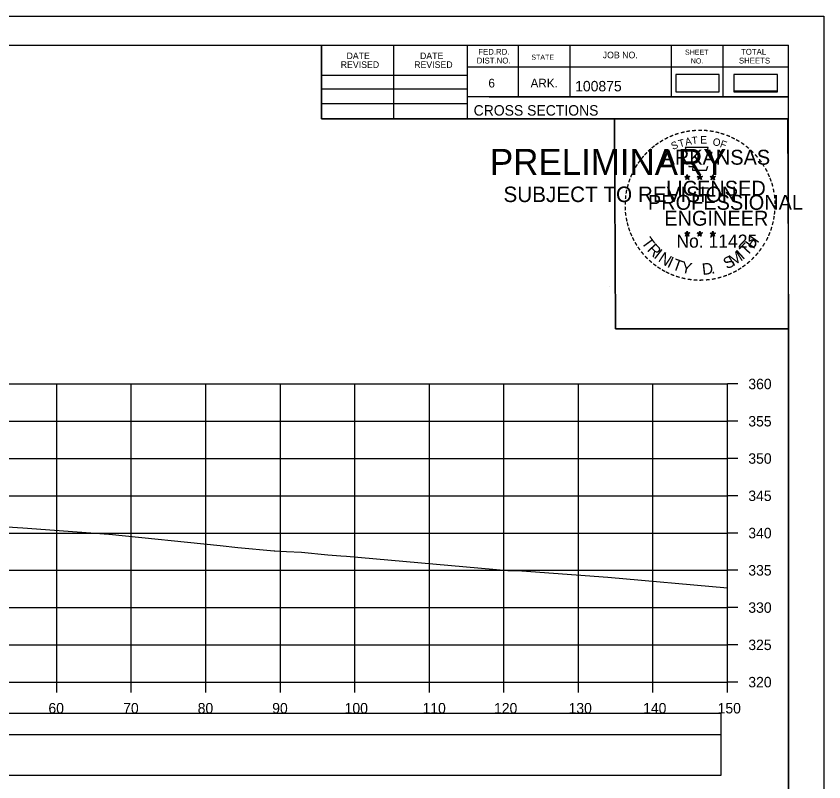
# Model space of a CAD drawing. Extents: x 1368122 to 1710785, y 373130 to 557566.
# Drawn here: x 1368743.4 to 1368851.8, y 374521 to 374623.7 of the extents above; entities that cross this region are included whole.
import ezdxf

# ---------------------------------------------------------------- set-up
doc = ezdxf.new("R2010")
doc.units = 0
for name, color, linetype in [('R_Alt Surface', 7, 'Continuous'), ('R_Axis', 7, 'Continuous'), ('R_Axis Annot', 7, 'Continuous'), ('R_Border', 7, 'Continuous'), ('R_Border PE', 7, 'Continuous'), ('R_Border Prem', 7, 'Continuous'), ('R_Drive', 7, 'Continuous'), ('R_Exist Surface', 7, 'Continuous'), ('R_Grid', 7, 'Continuous'), ('R_No Plot', 7, 'Continuous'), ('R_Striping', 7, 'Continuous')]:
    doc.layers.add(name, color=color, linetype=linetype)

msp = doc.modelspace()

# ---------------------------------------------------------------- linework, layer by layer
at = {"layer": 'R_Alt Surface'}
for points in [[(1368539.73, 374527.33), (1368838.03, 374527.33), (1368838.03, 374530.15), (1368539.73, 374530.15)], [(1368539.73, 374521.86), (1368838.03, 374521.86), (1368838.03, 374527.27), (1368539.73, 374527.27)]]:
    msp.add_lwpolyline(points, close=True, dxfattribs=at)
at = {"layer": 'R_Axis'}
for p, q in [((1368838.88, 374534.34), (1368838.88, 374574.34)), ((1368840.28, 374574.34), (1368838.88, 374574.34)), ((1368840.28, 374569.34), (1368838.88, 374569.34)), ((1368840.28, 374564.34), (1368838.88, 374564.34)), ((1368840.28, 374559.34), (1368838.88, 374559.34)), ((1368840.28, 374554.34), (1368838.88, 374554.34)), ((1368840.28, 374549.34), (1368838.88, 374549.34)), ((1368840.28, 374544.34), (1368838.88, 374544.34)), ((1368840.28, 374539.34), (1368838.88, 374539.34)), ((1368538.88, 374534.34), (1368838.88, 374534.34)), ((1368748.88, 374532.94), (1368748.88, 374534.34)), ((1368758.88, 374532.94), (1368758.88, 374534.34)), ((1368768.88, 374532.94), (1368768.88, 374534.34)), ((1368778.88, 374532.94), (1368778.88, 374534.34)), ((1368788.88, 374532.94), (1368788.88, 374534.34)), ((1368798.88, 374532.94), (1368798.88, 374534.34)), ((1368808.88, 374532.94), (1368808.88, 374534.34)), ((1368818.88, 374532.94), (1368818.88, 374534.34)), ((1368828.88, 374532.94), (1368828.88, 374534.34)), ((1368838.88, 374532.94), (1368838.88, 374534.34)), ((1368840.28, 374534.34), (1368838.88, 374534.34))]:
    msp.add_line(p, q, dxfattribs=at)
at = {"layer": 'R_Border'}
for p, q in [((1368530.88, 374619.8), (1368847.06, 374619.8)), ((1368784.42, 374609.92), (1368784.42, 374619.8)), ((1368794.1, 374609.92), (1368794.1, 374619.8)), ((1368803.96, 374619.8), (1368803.96, 374609.92)), ((1368810.8, 374619.8), (1368810.8, 374612.86)), ((1368817.74, 374619.8), (1368817.74, 374612.86)), ((1368831.32, 374619.8), (1368831.32, 374612.86)), ((1368838.26, 374619.8), (1368838.26, 374612.86)), ((1368847.06, 374414.34), (1368847.06, 374619.8)), ((1368847.06, 374616.86), (1368803.96, 374616.86)), ((1368847.06, 374616.88), (1368847.06, 374616.88)), ((1368784.42, 374615.78), (1368803.96, 374615.78)), ((1368784.42, 374613.92), (1368803.96, 374613.92)), ((1368847.06, 374612.86), (1368803.96, 374612.86)), ((1368806.92, 374612.86), (1368847.06, 374612.86)), ((1368784.42, 374611.98), (1368803.96, 374611.98)), ((1368847.06, 374609.92), (1368784.42, 374609.92))]:
    msp.add_line(p, q, dxfattribs=at)
at = {"layer": 'R_Border PE'}
for p, q in [((1368833.49, 374602.43), (1368833.45, 374602.17)), ((1368833.49, 374602.06), (1368833.49, 374602.43)), ((1368833.49, 374602.43), (1368833.54, 374602.18)), ((1368835.16, 374602.43), (1368835.12, 374602.17)), ((1368835.16, 374602.06), (1368835.16, 374602.43)), ((1368835.16, 374602.43), (1368835.21, 374602.18)), ((1368836.93, 374602.41), (1368836.89, 374602.16)), ((1368836.93, 374602.05), (1368836.93, 374602.41)), ((1368836.93, 374602.41), (1368836.98, 374602.16)), ((1368833.15, 374602.17), (1368833.49, 374602.06)), ((1368833.15, 374602.17), (1368833.4, 374602.13)), ((1368833.15, 374602.17), (1368833.38, 374602.05)), ((1368833.28, 374601.76), (1368833.49, 374602.06)), ((1368833.28, 374601.76), (1368833.4, 374602.01)), ((1368833.28, 374601.76), (1368833.49, 374601.98)), ((1368833.84, 374602.17), (1368833.49, 374602.06)), ((1368833.71, 374601.76), (1368833.49, 374602.06)), ((1368833.71, 374601.76), (1368833.49, 374601.98)), ((1368833.84, 374602.17), (1368833.56, 374602.12)), ((1368833.71, 374601.76), (1368833.57, 374602.06)), ((1368833.84, 374602.17), (1368833.64, 374602.07)), ((1368834.82, 374602.17), (1368835.16, 374602.06)), ((1368834.82, 374602.17), (1368835.07, 374602.13)), ((1368834.82, 374602.17), (1368835.05, 374602.05)), ((1368834.95, 374601.76), (1368835.16, 374602.06)), ((1368834.95, 374601.76), (1368835.07, 374602.01)), ((1368834.95, 374601.76), (1368835.16, 374601.98)), ((1368835.51, 374602.17), (1368835.16, 374602.06)), ((1368835.38, 374601.76), (1368835.16, 374602.06)), ((1368835.38, 374601.76), (1368835.16, 374601.98)), ((1368835.51, 374602.17), (1368835.23, 374602.12)), ((1368835.38, 374601.76), (1368835.24, 374602.06)), ((1368835.51, 374602.17), (1368835.31, 374602.07)), ((1368836.58, 374602.16), (1368836.93, 374602.05)), ((1368836.58, 374602.16), (1368836.83, 374602.12)), ((1368836.58, 374602.16), (1368836.82, 374602.04)), ((1368836.71, 374601.75), (1368836.93, 374602.05)), ((1368836.71, 374601.75), (1368836.84, 374602)), ((1368836.71, 374601.75), (1368836.93, 374601.97)), ((1368837.28, 374602.16), (1368836.93, 374602.05)), ((1368837.14, 374601.75), (1368836.93, 374602.05)), ((1368837.14, 374601.75), (1368836.93, 374601.97)), ((1368837.28, 374602.16), (1368836.99, 374602.11)), ((1368837.14, 374601.75), (1368837, 374602.04)), ((1368837.28, 374602.16), (1368837.07, 374602.06)), ((1368833.49, 374594.85), (1368833.45, 374594.6)), ((1368833.49, 374594.49), (1368833.49, 374594.85)), ((1368833.49, 374594.85), (1368833.54, 374594.6)), ((1368835.16, 374594.85), (1368835.12, 374594.6)), ((1368835.16, 374594.49), (1368835.16, 374594.85)), ((1368835.16, 374594.85), (1368835.21, 374594.6)), ((1368836.93, 374594.84), (1368836.89, 374594.59)), ((1368836.93, 374594.48), (1368836.93, 374594.84)), ((1368836.93, 374594.84), (1368836.98, 374594.59)), ((1368833.14, 374594.6), (1368833.49, 374594.49)), ((1368833.14, 374594.6), (1368833.39, 374594.55)), ((1368833.14, 374594.6), (1368833.38, 374594.48)), ((1368833.27, 374594.19), (1368833.49, 374594.49)), ((1368833.27, 374594.19), (1368833.4, 374594.44)), ((1368833.27, 374594.19), (1368833.49, 374594.41)), ((1368833.84, 374594.6), (1368833.49, 374594.49)), ((1368833.7, 374594.19), (1368833.49, 374594.49)), ((1368833.7, 374594.19), (1368833.49, 374594.41)), ((1368833.84, 374594.6), (1368833.55, 374594.55)), ((1368833.7, 374594.19), (1368833.57, 374594.48)), ((1368833.84, 374594.6), (1368833.63, 374594.5)), ((1368834.81, 374594.6), (1368835.16, 374594.49)), ((1368834.81, 374594.6), (1368835.06, 374594.55)), ((1368834.81, 374594.6), (1368835.05, 374594.48)), ((1368834.94, 374594.19), (1368835.16, 374594.49)), ((1368834.94, 374594.19), (1368835.07, 374594.44)), ((1368834.94, 374594.19), (1368835.16, 374594.41)), ((1368835.51, 374594.6), (1368835.16, 374594.49)), ((1368835.37, 374594.19), (1368835.16, 374594.49)), ((1368835.37, 374594.19), (1368835.16, 374594.41)), ((1368835.51, 374594.6), (1368835.22, 374594.55)), ((1368835.37, 374594.19), (1368835.24, 374594.48)), ((1368835.51, 374594.6), (1368835.3, 374594.5)), ((1368836.58, 374594.59), (1368836.93, 374594.48)), ((1368836.58, 374594.59), (1368836.83, 374594.54)), ((1368836.58, 374594.59), (1368836.81, 374594.47)), ((1368836.71, 374594.18), (1368836.93, 374594.48)), ((1368836.71, 374594.18), (1368836.84, 374594.43)), ((1368836.71, 374594.18), (1368836.92, 374594.4)), ((1368837.14, 374594.18), (1368836.92, 374594.4)), ((1368837.27, 374594.59), (1368836.93, 374594.48)), ((1368837.14, 374594.18), (1368836.93, 374594.48)), ((1368837.27, 374594.59), (1368836.99, 374594.54)), ((1368837.14, 374594.18), (1368837, 374594.47)), ((1368837.27, 374594.59), (1368837.07, 374594.49))]:
    msp.add_line(p, q, dxfattribs=at)
for points in [[(1368833.19, 374606.05), (1368833.46, 374605.22)], [(1368836.7, 374605.13), (1368836.84, 374605.41), (1368836.15, 374605.39), (1368836.3, 374606.05), (1368833.19, 374606.05)], [(1368833.68, 374603.63), (1368833.68, 374603.54), (1368834.24, 374603.52), (1368834.19, 374603.05), (1368836.06, 374603.05), (1368836.26, 374603.58)], [(1368833.49, 374602.43), (1368833.71, 374601.76), (1368833.15, 374602.17), (1368833.84, 374602.17), (1368833.28, 374601.76), (1368833.49, 374602.43)], [(1368835.16, 374602.43), (1368835.38, 374601.76), (1368834.82, 374602.17), (1368835.51, 374602.17), (1368834.95, 374601.76), (1368835.16, 374602.43)], [(1368836.93, 374602.41), (1368837.14, 374601.75), (1368836.58, 374602.16), (1368837.28, 374602.16), (1368836.71, 374601.75), (1368836.93, 374602.41)], [(1368833.49, 374594.85), (1368833.7, 374594.19), (1368833.14, 374594.6), (1368833.84, 374594.6), (1368833.27, 374594.19), (1368833.49, 374594.85)], [(1368835.16, 374594.85), (1368835.37, 374594.19), (1368834.81, 374594.6), (1368835.51, 374594.6), (1368834.94, 374594.19), (1368835.16, 374594.85)], [(1368836.93, 374594.84), (1368837.14, 374594.18), (1368836.58, 374594.59), (1368837.27, 374594.59), (1368836.71, 374594.18), (1368836.93, 374594.84)]]:
    msp.add_lwpolyline(points, dxfattribs=at)
for centre, radius in [((1368833.49, 374602.06), 0.172), ((1368833.49, 374602.06), 0.145), ((1368833.49, 374602.06), 0.116), ((1368833.49, 374602.06), 0.0991), ((1368833.49, 374602.06), 0.0747), ((1368833.49, 374602.06), 0.0495), ((1368833.49, 374602.06), 0.0296), ((1368835.16, 374602.06), 0.172), ((1368835.16, 374602.06), 0.145), ((1368835.16, 374602.06), 0.116), ((1368835.16, 374602.06), 0.0991), ((1368835.16, 374602.06), 0.0747), ((1368835.16, 374602.06), 0.0495), ((1368835.16, 374602.06), 0.0296), ((1368836.93, 374602.05), 0.172), ((1368836.93, 374602.05), 0.145), ((1368836.93, 374602.05), 0.116), ((1368836.93, 374602.05), 0.0991), ((1368836.93, 374602.05), 0.0747), ((1368836.93, 374602.05), 0.0495), ((1368836.93, 374602.05), 0.0296), ((1368833.49, 374594.49), 0.172), ((1368833.49, 374594.49), 0.145), ((1368833.49, 374594.49), 0.116), ((1368833.49, 374594.49), 0.0991), ((1368833.49, 374594.49), 0.0747), ((1368833.49, 374594.49), 0.0495), ((1368833.49, 374594.49), 0.0296), ((1368835.16, 374594.49), 0.172), ((1368835.16, 374594.49), 0.145), ((1368835.16, 374594.49), 0.116), ((1368835.16, 374594.49), 0.0991), ((1368835.16, 374594.49), 0.0747), ((1368835.16, 374594.49), 0.0495), ((1368835.16, 374594.49), 0.0296), ((1368836.93, 374594.48), 0.172), ((1368836.93, 374594.48), 0.145), ((1368836.93, 374594.48), 0.116), ((1368836.93, 374594.48), 0.0991), ((1368836.93, 374594.48), 0.0747), ((1368836.93, 374594.48), 0.0495), ((1368836.93, 374594.48), 0.0296)]:
    msp.add_circle(centre, radius, dxfattribs=at)
at = {"layer": 'R_Drive'}
for points in [[(1368831.93, 374613.55), (1368837.77, 374613.55), (1368837.77, 374615.86), (1368831.93, 374615.86)], [(1368839.74, 374613.55), (1368845.58, 374613.55), (1368845.58, 374615.86), (1368839.74, 374615.86)]]:
    msp.add_lwpolyline(points, close=True, dxfattribs=at)
at = {"layer": 'R_Exist Surface'}
msp.add_lwpolyline([(1368731.74, 374555.85), (1368744.32, 374555.04), (1368755.88, 374554.17), (1368755.9, 374554.17), (1368770.79, 374552.68), (1368773.18, 374552.38), (1368778.03, 374551.96), (1368778.15, 374551.95), (1368779.69, 374551.87), (1368781.74, 374551.77), (1368785.27, 374551.43), (1368785.83, 374551.37), (1368787, 374551.3), (1368787.74, 374551.24), (1368809.41, 374549.31), (1368811.27, 374549.26), (1368822.81, 374548.42), (1368838.88, 374546.97)], dxfattribs=at)
at = {"layer": 'R_Grid'}
for p, q in [((1368538.88, 374574.34), (1368838.88, 374574.34)), ((1368748.88, 374534.34), (1368748.88, 374574.34)), ((1368758.88, 374534.34), (1368758.88, 374574.34)), ((1368768.88, 374534.34), (1368768.88, 374574.34)), ((1368778.88, 374534.34), (1368778.88, 374574.34)), ((1368788.88, 374534.34), (1368788.88, 374574.34)), ((1368798.88, 374534.34), (1368798.88, 374574.34)), ((1368808.88, 374534.34), (1368808.88, 374574.34)), ((1368818.88, 374534.34), (1368818.88, 374574.34)), ((1368828.88, 374534.34), (1368828.88, 374574.34)), ((1368838.88, 374534.34), (1368838.88, 374574.34)), ((1368538.88, 374569.34), (1368838.88, 374569.34)), ((1368538.88, 374564.34), (1368838.88, 374564.34)), ((1368538.88, 374559.34), (1368838.88, 374559.34)), ((1368538.88, 374554.34), (1368838.88, 374554.34)), ((1368538.88, 374549.34), (1368838.88, 374549.34)), ((1368538.88, 374544.34), (1368838.88, 374544.34)), ((1368538.88, 374539.34), (1368838.88, 374539.34)), ((1368538.88, 374534.34), (1368838.88, 374534.34))]:
    msp.add_line(p, q, dxfattribs=at)
at = {"layer": 'R_No Plot'}
for p, q in [((1368518.48, 374623.69), (1368851.81, 374623.69)), ((1368823.09, 374587.46), (1368823.09, 374587.46))]:
    msp.add_line(p, q, dxfattribs=at)
for points in [[(1368518.47, 374623.69), (1368851.81, 374623.69), (1368851.81, 374410.35), (1368518.47, 374410.35)], [(1368764.8, 374619.8), (1368784.42, 374619.8), (1368784.42, 374609.92), (1368800.53, 374609.92), (1368823.73, 374609.92), (1368823.85, 374581.76), (1368847.06, 374581.76), (1368847.06, 374414.34), (1368530.88, 374414.34), (1368530.88, 374619.8)], [(1368823.73, 374609.92), (1368846.94, 374609.92), (1368847.06, 374581.76), (1368823.85, 374581.76)]]:
    msp.add_lwpolyline(points, close=True, dxfattribs=at)
at = {"layer": 'R_Striping'}
msp.add_lwpolyline([(1368839.74, 374613.68), (1368845.58, 374613.68), (1368845.58, 374615.86), (1368839.74, 374615.86)], close=True, dxfattribs=at)

# ---------------------------------------------------------------- texts
at = {"layer": 'R_Axis Annot'}
for s, p in [('360', (1368841.68, 374573.64)), ('355', (1368841.68, 374568.64)), ('350', (1368841.68, 374563.64)), ('345', (1368841.68, 374558.64)), ('340', (1368841.68, 374553.64)), ('335', (1368841.68, 374548.64)), ('330', (1368841.68, 374543.64)), ('325', (1368841.68, 374538.64)), ('320', (1368841.68, 374533.64)), ('60', (1368747.76, 374530.14)), ('70', (1368757.79, 374530.14)), ('80', (1368767.79, 374530.14)), ('90', (1368777.79, 374530.14)), ('100', (1368787.51, 374530.14)), ('110', (1368797.96, 374530.14)), ('120', (1368807.56, 374530.14)), ('130', (1368817.56, 374530.14)), ('140', (1368827.56, 374530.14)), ('150', (1368837.56, 374530.14))]:
    msp.add_text(s, height=1.4, dxfattribs=at).set_placement(p)
at = {"layer": 'R_Border'}
for s, height, p in [('DATE', 0.879, (1368787.76, 374617.93)), ('DATE', 0.879, (1368797.62, 374617.93)), ('FED.RD.', 0.782, (1368805.44, 374618.52)), ('JOB NO.', 0.879, (1368822.14, 374618.04)), ('SHEET', 0.684, (1368833.18, 374618.52)), ('TOTAL', 0.782, (1368840.7, 374618.52)), ('REVISED', 0.879, (1368786.98, 374616.75)), ('REVISED', 0.879, (1368796.84, 374616.75)), ('DIST.NO.', 0.782, (1368805.24, 374617.34)), ('STATE', 0.684, (1368812.56, 374617.84)), ('NO.', 0.684, (1368833.96, 374617.34)), ('SHEETS', 0.782, (1368840.42, 374617.34)), ('6', 1.17, (1368806.8, 374614.12)), ('ARK.', 1.172, (1368812.46, 374614.12)), ('100875', 1.4, (1368818.44, 374613.6)), ('CROSS SECTIONS', 1.4, (1368804.82, 374610.35))]:
    msp.add_text(s, height=height, rotation=360, dxfattribs=at).set_placement(p)
at = {"layer": 'R_Border PE'}
for s, height, rotation, p in [('-', 1.6, 24.3072, (1368831.3, 374606.91)), ('-', 1.6, 19.1761, (1368831.93, 374607.18)), ('-', 1.6, 13.6301, (1368832.68, 374607.42)), ('-', 1.6, 10.2193, (1368833.36, 374607.58)), ('-', 1.6, 5.8968, (1368834.09, 374607.69)), ('-', 1.6, 0.1862, (1368834.86, 374607.76)), ('-', 1.6, 357.743, (1368835.59, 374607.75)), ('-', 1.6, 352.1617, (1368836.33, 374607.69)), ('-', 1.6, 347.2049, (1368837.05, 374607.58)), ('-', 1.6, 342.3362, (1368837.68, 374607.42)), ('-', 1.6, 337.8551, (1368838.42, 374607.2)), ('-', 1.6, 36.2317, (1368829.49, 374605.83)), ('-', 1.6, 34.0636, (1368830.07, 374606.22)), ('-', 1.6, 28.7918, (1368830.67, 374606.59)), ('S', 1, 21.594, (1368831.54, 374605.73)), ('T', 1, 16.4036, (1368832.46, 374606.06)), ('A', 1, 11.2132, (1368833.28, 374606.31)), ('T', 1, 6.0228, (1368834.13, 374606.48)), ('E', 1, 0.8323, (1368835.24, 374606.59)), ('O', 1, 350.4515, (1368836.84, 374606.38)), ('F', 1, 340.0707, (1368837.79, 374606.15)), ('-', 1.6, 334.1211, (1368839.05, 374606.93)), ('-', 1.6, 329.6409, (1368839.63, 374606.65)), ('-', 1.6, 325.8627, (1368840.27, 374606.29)), ('-', 1.6, 42.9622, (1368828.58, 374605.03)), ('-', 1.6, 38.9507, (1368829.02, 374605.45)), ('ARKANSAS', 2, 360, (1368830.04, 374603.76)), ('-', 1.6, 320.5297, (1368840.88, 374605.86)), ('-', 1.6, 315.5786, (1368841.48, 374605.37)), ('-', 1.6, 50.6142, (1368827.73, 374604.07)), ('-', 1.6, 48.423, (1368828.14, 374604.55)), ('-', 1.6, 309.8797, (1368842.05, 374604.82)), ('-', 1.6, 306.6522, (1368842.58, 374604.22)), ('-', 1.6, 58.0706, (1368826.99, 374602.97)), ('-', 1.6, 54.2325, (1368827.32, 374603.5)), ('-', 1.4, 303.6753, (1368843.06, 374603.65)), ('-', 1.6, 67.7743, (1368826.42, 374601.75)), ('-', 1.6, 62.8713, (1368826.68, 374602.36)), ('-', 1.6, 299.6684, (1368843.38, 374603.05)), ('-', 1.6, 294.6628, (1368843.7, 374602.43)), ('-', 1.6, 72.3945, (1368826.2, 374601.12)), ('LICENSED', 2, 360, (1368830.64, 374599.61)), ('DWB', 0.01, 360, (1368833.48, 374602.06)), ('DWB', 0.01, 360, (1368835.15, 374602.06)), ('DWB', 0.01, 360, (1368836.92, 374602.05)), ('-', 1.6, 290.5728, (1368843.96, 374601.86)), ('-', 1.6, 285.1233, (1368844.2, 374601.28)), ('-', 1.6, 81.2013, (1368825.87, 374599.69)), ('-', 1.6, 75.461, (1368826.01, 374600.4)), ('-', 1.6, 280.5493, (1368844.4, 374600.53)), ('-', 1.6, 85.1863, (1368825.8, 374599)), ('PROFESSIONAL', 2, 360, (1368828.21, 374597.71)), ('-', 1.6, 276.5962, (1368844.56, 374599.77)), ('-', 1.6, 94.1959, (1368825.81, 374597.57)), ('-', 1.6, 89.0622, (1368825.77, 374598.3)), ('-', 1.6, 274.3301, (1368844.62, 374599.04)), ('-', 1.6, 269.9407, (1368844.65, 374598.41)), ('-', 1.6, 98.9479, (1368825.88, 374596.91)), ('ENGINEER', 2, 360, (1368830.4, 374595.58)), ('-', 1.6, 260.9953, (1368844.56, 374597.09)), ('-', 1.6, 263.5172, (1368844.63, 374597.75)), ('-', 1.6, 101.7149, (1368826.02, 374596.17)), ('-', 1.6, 105.4578, (1368826.18, 374595.58)), ('-', 1.6, 255.7626, (1368844.45, 374596.41)), ('-', 1.6, 109.0874, (1368826.39, 374594.95)), ('-', 1.6, 247.8887, (1368844.05, 374595.02)), ('-', 1.6, 252.8681, (1368844.27, 374595.69)), ('-', 1.6, 114.0643, (1368826.65, 374594.35)), ('-', 1.6, 115.7289, (1368826.95, 374593.73)), ('T', 1.54, 306.0406, (1368827.25, 374593.33)), ('No. 11425', 1.757, 360, (1368832.03, 374592.63)), ('DWB', 0.01, 360, (1368833.48, 374594.48)), ('DWB', 0.01, 360, (1368835.15, 374594.48)), ('DWB', 0.01, 360, (1368836.91, 374594.47)), ('H', 1.54, 54.6088, (1368842.37, 374592.36)), ('-', 1.6, 244.6197, (1368843.79, 374594.39)), ('-', 1.6, 120.4471, (1368827.31, 374593.15)), ('-', 1.6, 125.8934, (1368827.71, 374592.59)), ('R', 1.54, 314.005, (1368828.01, 374592.28)), ('T', 1.54, 46.6444, (1368841.48, 374591.42)), ('-', 1.6, 233.8452, (1368842.99, 374592.99)), ('-', 1.6, 239.0712, (1368843.39, 374593.64)), ('-', 1.6, 130.7181, (1368828.17, 374592.04)), ('-', 1.6, 134.2238, (1368828.69, 374591.49)), ('I', 1.54, 321.9694, (1368828.91, 374591.35)), ('N', 1.54, 326.5002, (1368829.48, 374590.88)), ('S', 1.54, 26.9312, (1368838.8, 374589.69)), ('M', 1.54, 32.6563, (1368839.63, 374590.09)), ('I', 1.54, 42.1136, (1368840.92, 374590.94)), ('-', 1.6, 231.2538, (1368842.56, 374592.42)), ('-', 1.6, 138.9338, (1368829.22, 374591.03)), ('-', 1.6, 144.6463, (1368829.77, 374590.62)), ('I', 1.54, 335.3603, (1368830.69, 374590.09)), ('T', 1.54, 339.8912, (1368831.35, 374589.76)), ('Y', 1.54, 347.8556, (1368832.57, 374589.32)), ('D', 1.54, 6.3969, (1368835.55, 374588.96)), ('-', 1.6, 215.7363, (1368841.01, 374590.88)), ('-', 1.6, 221.0851, (1368841.56, 374591.35)), ('-', 1.6, 225.7653, (1368842.08, 374591.86)), ('-', 1.6, 148.0898, (1368830.33, 374590.25)), ('-', 1.6, 151.5704, (1368830.91, 374589.92)), ('-', 1.6, 154.6002, (1368831.43, 374589.68)), ('.', 1.54, 13.7642, (1368836.74, 374589.09)), ('-', 1.6, 204.2516, (1368839.29, 374589.82)), ('-', 1.6, 207.3568, (1368839.92, 374590.14)), ('-', 1.6, 212.2491, (1368840.48, 374590.49)), ('-', 1.6, 158.5612, (1368832.06, 374589.42)), ('-', 1.6, 162.7983, (1368832.74, 374589.21)), ('-', 1.6, 167.5555, (1368833.46, 374589.05)), ('-', 1.6, 173.1155, (1368834.23, 374588.94)), ('-', 1.6, 176.5183, (1368834.98, 374588.88)), ('-', 1.6, 181.5918, (1368835.72, 374588.9)), ('-', 1.6, 185.8167, (1368836.53, 374588.98)), ('-', 1.6, 191.2858, (1368837.27, 374589.11)), ('-', 1.6, 195.4743, (1368838, 374589.31)), ('-', 1.6, 200.7184, (1368838.67, 374589.55))]:
    msp.add_text(s, height=height, rotation=rotation, dxfattribs=at).set_placement(p)
at = {"layer": 'R_Border Prem'}
for s, height, p in [('PRELIMINARY', 3.5, (1368807.01, 374602.38)), ('DWB', 0.01, (1368807.76, 374604.23)), ('SUBJECT TO REVISION', 2.0751, (1368808.82, 374598.75))]:
    msp.add_text(s, height=height, rotation=360, dxfattribs=at).set_placement(p)

doc.saveas('drawing.dxf')
